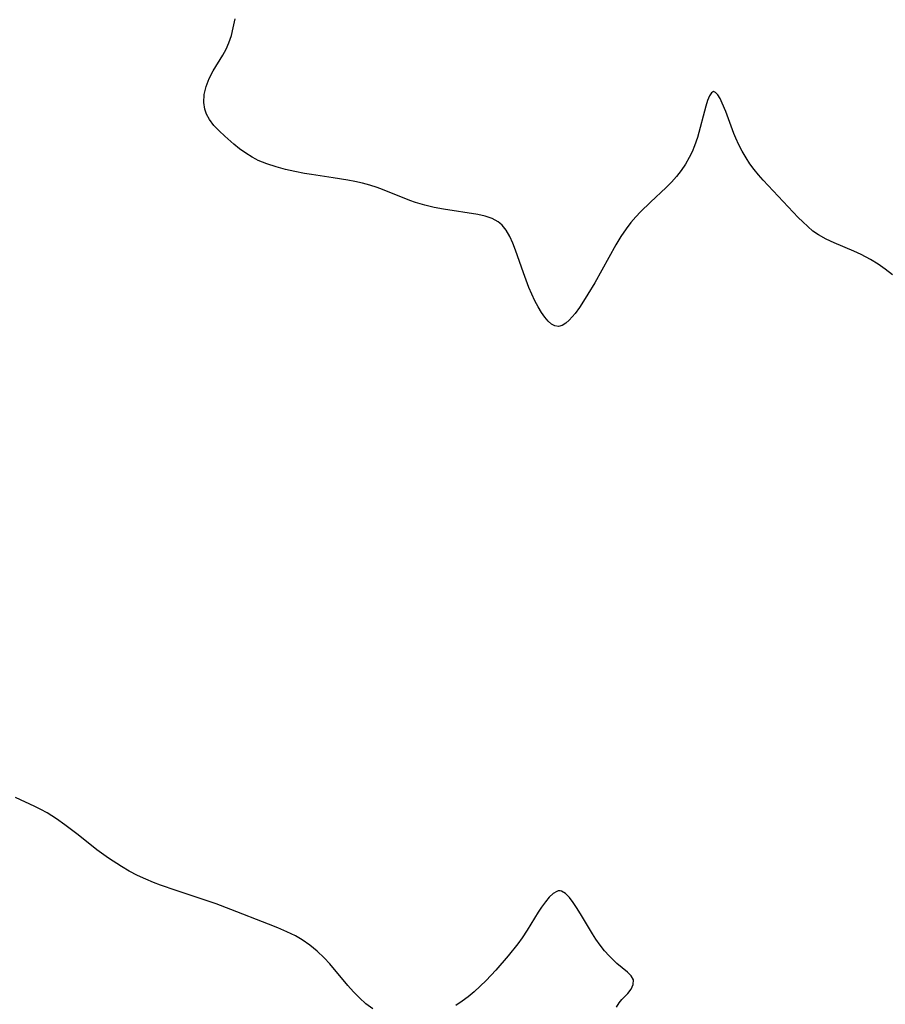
# Model space of a CAD drawing. Header units: inches. Extents: x 1073367 to 1082519, y 1569854 to 1574957.
# Tile 419 of 565: x 1079662 to 1079833, y 1572788 to 1572982. Entities that reach past the tile are written whole.
import ezdxf

# ---------------------------------------------------------------- set-up
doc = ezdxf.new("R2010")
doc.units = ezdxf.units.IN
doc.header["$MEASUREMENT"] = 0
doc.layers.add('CGG_CurvaNivelLidar_v1', color=7, linetype='Continuous', lineweight=30, true_color=0x008008)

msp = doc.modelspace()

# ---------------------------------------------------------------- linework, layer by layer
at = {"layer": 'CGG_CurvaNivelLidar_v1'}
for points in [[(1079833.9869, 1572931.3606, 73), (1079832.5849, 1572932.4642, 73), (1079831.159, 1572933.4412, 73), (1079829.6899, 1572934.3426, 73), (1079827.8617, 1572935.3528, 73), (1079826.4229, 1572936.0182, 73), (1079822.5139, 1572937.61, 73), (1079820.9352, 1572938.3336, 73), (1079819.436, 1572939.1851, 73), (1079818.3612, 1572939.9592, 73), (1079817.338, 1572940.8252, 73), (1079816.3489, 1572941.7595, 73), (1079815.4687, 1572942.6488, 73), (1079808.5902, 1572949.9689, 73), (1079807.6748, 1572951.0096, 73), (1079806.8003, 1572952.0823, 73), (1079805.9691, 1572953.2085, 73), (1079805.1997, 1572954.3739, 73), (1079804.4591, 1572955.6443, 73), (1079803.7907, 1572956.9447, 73), (1079803.1923, 1572958.2633, 73), (1079802.8284, 1572959.1529, 73), (1079801.2193, 1572963.4527, 73), (1079800.5263, 1572965.148, 73), (1079800.0834, 1572966.0577, 73), (1079799.6463, 1572966.7736, 73), (1079799.2214, 1572967.2416, 73), (1079798.8158, 1572967.3953, 73), (1079798.4014, 1572967.1479, 73), (1079798.012, 1572966.5358, 73), (1079797.6411, 1572965.6447, 73), (1079797.2832, 1572964.5438, 73), (1079795.6279, 1572958.3536, 73), (1079795.0828, 1572956.7348, 73), (1079794.6008, 1572955.5693, 73), (1079794.0451, 1572954.4292, 73), (1079793.2987, 1572953.1278, 73), (1079792.4597, 1572951.8769, 73), (1079791.5329, 1572950.6831, 73), (1079790.5389, 1572949.5665, 73), (1079789.4836, 1572948.4968, 73), (1079786.4103, 1572945.6486, 73), (1079784.469, 1572943.7683, 73), (1079783.5437, 1572942.7816, 73), (1079782.5574, 1572941.6256, 73), (1079781.6311, 1572940.4174, 73), (1079780.572, 1572938.8599, 73), (1079779.5848, 1572937.2456, 73), (1079775.4345, 1572929.7837, 73), (1079774.0891, 1572927.512, 73), (1079773.2537, 1572926.1728, 73), (1079772.4183, 1572924.9119, 73), (1079771.5839, 1572923.7591, 73), (1079771.0127, 1572923.0511, 73), (1079770.4418, 1572922.4276, 73), (1079769.7332, 1572921.8, 73), (1079769.0222, 1572921.374, 73), (1079768.3072, 1572921.2013, 73), (1079767.6184, 1572921.3125, 73), (1079766.9361, 1572921.6658, 73), (1079766.2724, 1572922.2226, 73), (1079765.5958, 1572923.0028, 73), (1079764.9469, 1572923.9358, 73), (1079764.2889, 1572925.0429, 73), (1079763.6571, 1572926.2499, 73), (1079763.0559, 1572927.5336, 73), (1079762.4966, 1572928.8543, 73), (1079761.4017, 1572931.7383, 73), (1079759.8646, 1572936.1817, 73), (1079759.3252, 1572937.5954, 73), (1079758.7283, 1572938.9158, 73), (1079758.0399, 1572940.1065, 73), (1079757.2202, 1572941.1243, 73), (1079756.7803, 1572941.5254, 73), (1079756.4452, 1572941.7766, 73), (1079755.2465, 1572942.4229, 73), (1079753.8967, 1572942.8789, 73), (1079752.4342, 1572943.2075, 73), (1079745.7162, 1572944.2388, 73), (1079743.8594, 1572944.61, 73), (1079742.0139, 1572945.0606, 73), (1079740.1941, 1572945.6007, 73), (1079739.0602, 1572945.9956, 73), (1079733.711, 1572948.1558, 73), (1079732.6389, 1572948.5246, 73), (1079731.1976, 1572948.9695, 73), (1079729.7332, 1572949.368, 73), (1079728.2482, 1572949.7169, 73), (1079726.8748, 1572949.9908, 73), (1079724.011, 1572950.4541, 73), (1079719.7078, 1572951.0787, 73), (1079718.3795, 1572951.3023, 73), (1079716.455, 1572951.6776, 73), (1079714.591, 1572952.0988, 73), (1079712.7598, 1572952.586, 73), (1079710.978, 1572953.1626, 73), (1079709.2672, 1572953.8599, 73), (1079708.7942, 1572954.0872, 73), (1079708.0725, 1572954.4705, 73), (1079706.7982, 1572955.2615, 73), (1079705.5879, 1572956.1352, 73), (1079704.4307, 1572957.0633, 73), (1079702.6665, 1572958.6021, 73), (1079701.5587, 1572959.6496, 73), (1079700.5542, 1572960.7334, 73), (1079699.7038, 1572961.8762, 73), (1079699.1142, 1572962.9785, 73), (1079698.7848, 1572963.923, 73), (1079698.5789, 1572965.2319, 73), (1079698.6495, 1572966.8244, 73), (1079699.0062, 1572968.427, 73), (1079699.6082, 1572970.0021, 73), (1079700.3817, 1572971.4657, 73), (1079702.2751, 1572974.5547, 73), (1079702.9376, 1572975.75, 73), (1079703.5037, 1572976.9879, 73), (1079703.9861, 1572978.4327, 73), (1079704.3572, 1572979.9385, 73), (1079704.7117, 1572981.7383, 73)], [(1079731.7842, 1572786.8831, 73.5), (1079730.4388, 1572787.9239, 73.5), (1079729.145, 1572789.0858, 73.5), (1079727.9841, 1572790.2753, 73.5), (1079726.8677, 1572791.5334, 73.5), (1079723.3087, 1572795.7934, 73.5), (1079722.2124, 1572796.9793, 73.5), (1079720.866, 1572798.2625, 73.5), (1079719.4334, 1572799.4355, 73.5), (1079717.9128, 1572800.4811, 73.5), (1079716.5749, 1572801.2463, 73.5), (1079714.8562, 1572802.0888, 73.5), (1079713.0852, 1572802.8559, 73.5), (1079711.2809, 1572803.5794, 73.5), (1079703.892, 1572806.4752, 73.5), (1079700.9955, 1572807.5632, 73.5), (1079698.4467, 1572808.4567, 73.5), (1079693.1028, 1572810.2191, 73.5), (1079690.0296, 1572811.2748, 73.5), (1079688.6438, 1572811.8012, 73.5), (1079687.1725, 1572812.4123, 73.5), (1079685.5088, 1572813.1807, 73.5), (1079683.8845, 1572814.0226, 73.5), (1079682.3326, 1572814.9227, 73.5), (1079679.7894, 1572816.565, 73.5), (1079677.539, 1572818.1969, 73.5), (1079673.8208, 1572821.1301, 73.5), (1079671.2308, 1572823.1189, 73.5), (1079669.5577, 1572824.3154, 73.5), (1079668.644, 1572824.9139, 73.5), (1079667.7107, 1572825.4757, 73.5), (1079666.5267, 1572826.1155, 73.5), (1079665.3195, 1572826.709, 73.5), (1079661.4931, 1572828.4817, 73.5)], [(1079779.7389, 1572787.2604, 73.5), (1079780.2246, 1572788.1038, 73.5), (1079780.7573, 1572788.7384, 73.5), (1079781.92, 1572789.9233, 73.5), (1079782.5898, 1572790.7992, 73.5), (1079783.0083, 1572791.7092, 73.5), (1079783.0443, 1572792.5957, 73.5), (1079782.6344, 1572793.3777, 73.5), (1079781.8822, 1572794.1416, 73.5), (1079779.8085, 1572795.837, 73.5), (1079779.1839, 1572796.3938, 73.5), (1079778.2584, 1572797.32, 73.5), (1079777.3541, 1572798.3443, 73.5), (1079776.4823, 1572799.4484, 73.5), (1079775.6543, 1572800.6169, 73.5), (1079774.9804, 1572801.6663, 73.5), (1079772.8512, 1572805.2623, 73.5), (1079772.0059, 1572806.6411, 73.5), (1079771.2288, 1572807.8117, 73.5), (1079770.4589, 1572808.8151, 73.5), (1079769.6908, 1572809.5846, 73.5), (1079768.9194, 1572810.0374, 73.5), (1079768.6453, 1572810.1032, 73.5), (1079768.2762, 1572810.1018, 73.5), (1079767.9893, 1572810.0317, 73.5), (1079767.2431, 1572809.6116, 73.5), (1079766.4909, 1572808.9103, 73.5), (1079765.7329, 1572807.9947, 73.5), (1079764.9687, 1572806.9185, 73.5), (1079764.3286, 1572805.935, 73.5), (1079762.1271, 1572802.3651, 73.5), (1079761.1791, 1572800.9163, 73.5), (1079760.3103, 1572799.7007, 73.5), (1079758.4376, 1572797.3226, 73.5), (1079756.0139, 1572794.5113, 73.5), (1079754.1121, 1572792.4986, 73.5), (1079752.9358, 1572791.357, 73.5), (1079751.7276, 1572790.2671, 73.5), (1079750.5647, 1572789.3013, 73.5), (1079749.3729, 1572788.4003, 73.5), (1079748.1508, 1572787.5775, 73.5)]]:
    msp.add_polyline3d(points, dxfattribs=at)

doc.saveas('drawing.dxf')
